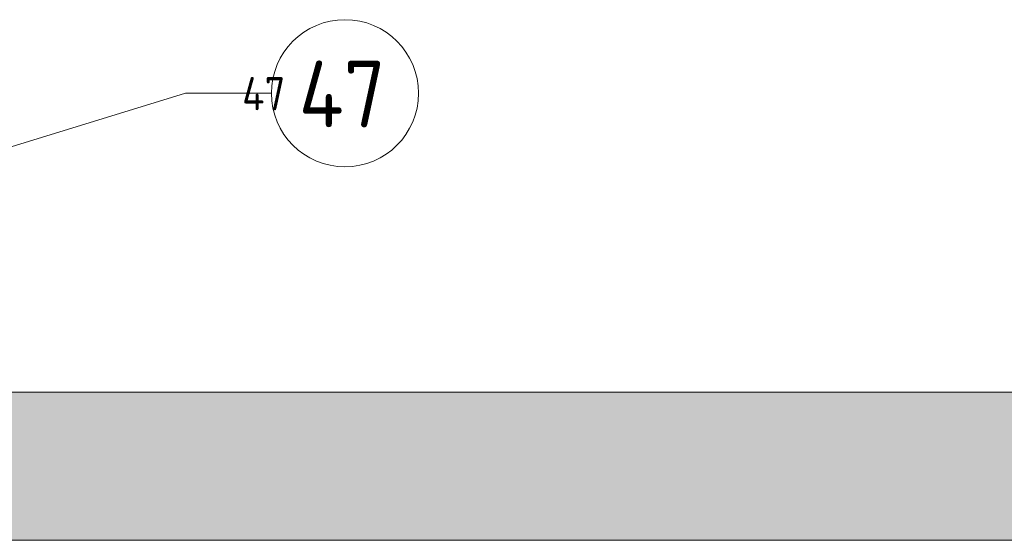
# Model space of a CAD drawing. Extents: x -89225 to 110569, y 13360 to 87647.
# Tile 434 of 478: x 88463 to 91122, y 77736 to 79141. Entities that reach past the tile are written whole.
import ezdxf

# ---------------------------------------------------------------- set-up
doc = ezdxf.new("R2010")
doc.units = 0
doc.layers.add('Beluchtingstank', color=253, linetype='Continuous')
for name, color, linetype, lineweight in [('HIDDEN', 7, 'Continuous', 9), ('HIDDEN @ 100', 7, 'Continuous', 9), ('HIDDEN @ 50', 7, 'Continuous', 9)]:
    doc.layers.add(name, color=color, linetype=linetype, lineweight=lineweight)
doc.styles.add('ISO', font='ISO.SHX')

# ---------------------------------------------------------------- blocks, each defined once
blk = doc.blocks.new('*U81')
for points in [[(-14.101, 4.335), (0, 0)], [(0, 0), (2.324, 0)]]:
    blk.add_lwpolyline(points)
blk.add_circle((4.31, 0), 1.986)
blk.add_solid([(-12.552, 3.561), (-14.101, 4.335), (-12.384, 4.105)])
at = {"style": 'ISO'}
blk.add_attdef('NUMMER', (3.146, -0.835), '', height=1.8, dxfattribs=at)
blk = doc.blocks.new('*U554')
at = {"layer": 'HIDDEN @ 100'}
ref = blk.add_blockref('*U81', (88910.7, 78942.8), dxfattribs=dict(at, xscale=-100, yscale=100, zscale=100, rotation=180))
ref.add_attrib('NUMMER', '47', (89216.9, 78850.8), dxfattribs={"layer": '0', "height": 180, "style": 'ISO'})
at = {"layer": 'HIDDEN @ 50'}
ref = blk.add_blockref('*U81', (-88910.7, 78942.8), dxfattribs=dict(at, xscale=50, yscale=50, zscale=-50, rotation=180))
ref.add_attrib('NUMMER', '47', (89063.8, 78896.8), dxfattribs={"layer": '0', "height": 90, "style": 'ISO'})

msp = doc.modelspace()

# ---------------------------------------------------------------- hatches: boundary and pattern name
at = {"layer": 'Beluchtingstank', "lineweight": 9, "ltscale": 0.01}
h = msp.add_hatch(dxfattribs=at)
h.set_pattern_fill('AR-CONC', color=256, style=0)
h.paths.add_polyline_path([(106923.2, 78136), (100661.8, 78136), (100282.2, 78136), (87461.8, 78136), (87082.2, 78136), (80820.8, 78136), (80820.8, 78236), (80617.1, 78236), (80617.1, 77736), (80922.8, 77736), (87195.2, 77736), (87348.9, 77736), (93747, 77736), (93997, 77736), (100395.2, 77736), (100548.9, 77736), (106821.2, 77736), (107126.9, 77736), (107126.9, 78236), (106923.2, 78236)])

# ---------------------------------------------------------------- linework, layer by layer
for p, q in [((106923.2, 78136), (80820.8, 78136)), ((80617.1, 77736), (107126.9, 77736))]:
    msp.add_line(p, q, dxfattribs=at)

# ---------------------------------------------------------------- block references
at = {"layer": 'HIDDEN'}
msp.add_blockref('*U554', (0, 0), dxfattribs=at)

doc.saveas('drawing.dxf')
